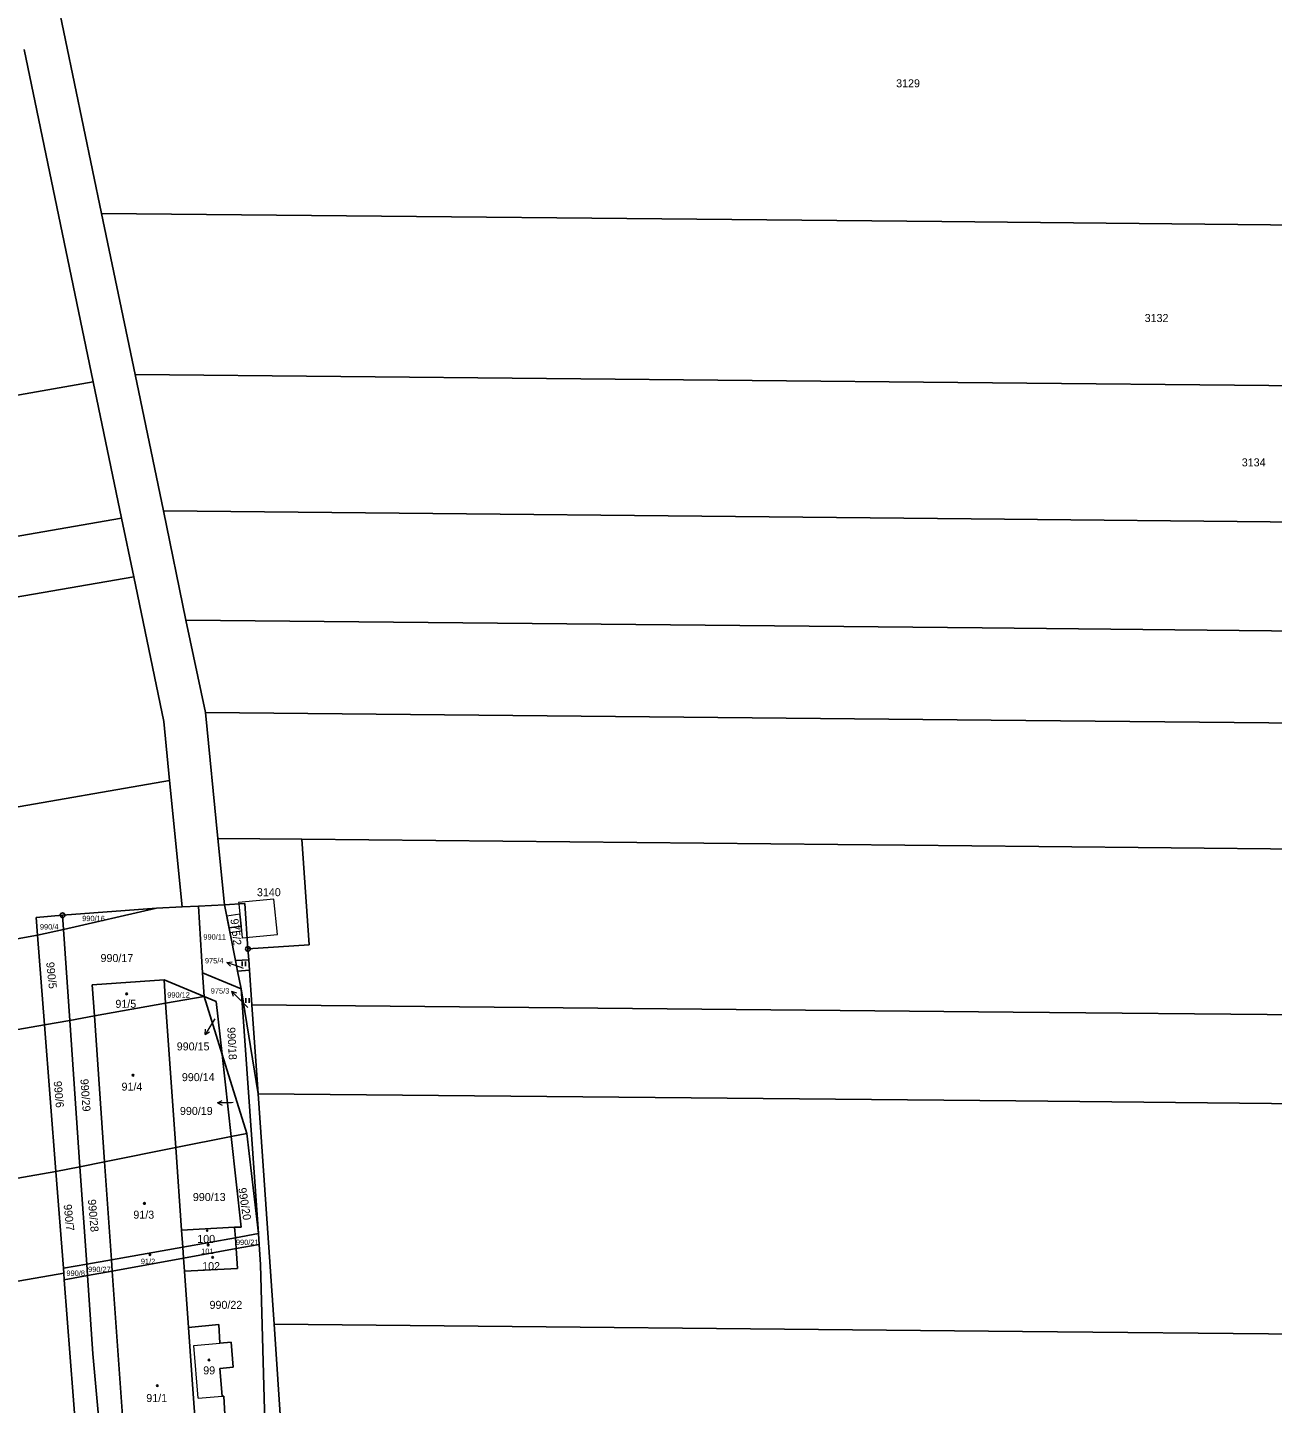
# Model space of a CAD drawing. Extents: x -618848 to -615803, y -1044450 to -1042254.
# Drawn here: x -616746.1 to -616481.6, y -1042756.5 to -1042464.2 of the extents above; entities that cross this region are included whole.
import ezdxf
from ezdxf.enums import TextEntityAlignment as Align

# ---------------------------------------------------------------- set-up
doc = ezdxf.new("R2010")
doc.units = 0
doc.header["$LTSCALE"] = 0.68
for name, color, linetype, lineweight in [('1', 7, 'Continuous', 25), ('13', 7, 'Continuous', 13), ('3', 7, 'Continuous', 25), ('4', 7, 'Continuous', 13), ('5', 7, 'Continuous', 25), ('7', 7, 'Continuous', 13), ('8', 7, 'Continuous', 25)]:
    doc.layers.add(name, color=color, linetype=linetype, lineweight=lineweight)
doc.layers.add('2', color=7, linetype='Continuous')

msp = doc.modelspace()

# ---------------------------------------------------------------- linework, layer by layer
at = {"layer": '1'}
for p, q in [((-616745.43, -1042431.11), (-616730.37, -1042503.7)), ((-616732.14, -1042539.47), (-616746.8, -1042468.84)), ((-616730.37, -1042503.7), (-616723.27, -1042537.92)), ((-616730.37, -1042503.7), (-616551.88, -1042505.44)), ((-616551.88, -1042505.44), (-616373.38, -1042507.18)), ((-616881.92, -1042565.54), (-616732.14, -1042539.47)), ((-616726.13, -1042568.43), (-616732.14, -1042539.47)), ((-616548.49, -1042539.62), (-616723.27, -1042537.92)), ((-616723.27, -1042537.92), (-616717.26, -1042566.89)), ((-616373.71, -1042541.33), (-616548.49, -1042539.62)), ((-616726.13, -1042568.43), (-616877.21, -1042594.74)), ((-616723.55, -1042580.87), (-616726.13, -1042568.43)), ((-616717.26, -1042566.89), (-616712.45, -1042590.09)), ((-616717.26, -1042566.89), (-616545.63, -1042568.56)), ((-616545.63, -1042568.56), (-616374, -1042570.24)), ((-616875.06, -1042607.25), (-616723.55, -1042580.87)), ((-616717.17, -1042611.61), (-616723.55, -1042580.87)), ((-616712.45, -1042590.09), (-616543.34, -1042591.74)), ((-616712.45, -1042590.09), (-616708.32, -1042609.72)), ((-616543.34, -1042591.74), (-616374.23, -1042593.39)), ((-616541.42, -1042611.34), (-616708.32, -1042609.72)), ((-616708.32, -1042609.72), (-616705.68, -1042636.47)), ((-616715.93, -1042624.13), (-616717.17, -1042611.61)), ((-616374.52, -1042612.96), (-616541.42, -1042611.34)), ((-616715.93, -1042624.13), (-616868.32, -1042650.66)), ((-616713.28, -1042651.01), (-616715.93, -1042624.13)), ((-616705.68, -1042636.47), (-616687.85, -1042636.64)), ((-616704.29, -1042650.54), (-616705.68, -1042636.47)), ((-616687.85, -1042636.64), (-616686.31, -1042659.05)), ((-616687.85, -1042636.64), (-616531.26, -1042638.16)), ((-616531.26, -1042638.16), (-616374.68, -1042639.69)), ((-616718.7, -1042651.29), (-616738.66, -1042652.78)), ((-616738.45, -1042655.78), (-616718.7, -1042651.29)), ((-616713.28, -1042651.01), (-616718.7, -1042651.29)), ((-616713.28, -1042651.01), (-616709.82, -1042650.83)), ((-616709.82, -1042650.83), (-616704.29, -1042650.54)), ((-616709.82, -1042650.83), (-616708.93, -1042665.04)), ((-616699.95, -1042650.32), (-616704.29, -1042650.54)), ((-616704.29, -1042650.54), (-616701.92, -1042662.43)), ((-616699.28, -1042659.95), (-616699.95, -1042650.32)), ((-616738.66, -1042652.78), (-616744.27, -1042653.26)), ((-616744.27, -1042653.26), (-616743.98, -1042657.04)), ((-616738.66, -1042652.78), (-616738.45, -1042655.78)), ((-616880.76, -1042680.86), (-616743.98, -1042657.04)), ((-616743.98, -1042657.04), (-616738.45, -1042655.78)), ((-616742.5, -1042676.07), (-616743.98, -1042657.04)), ((-616738.45, -1042655.78), (-616737.12, -1042675.11)), ((-616686.31, -1042659.05), (-616699.28, -1042659.95)), ((-616699.28, -1042659.95), (-616699.13, -1042662.22)), ((-616701.92, -1042662.43), (-616699.13, -1042662.22)), ((-616701.48, -1042664.63), (-616701.92, -1042662.43)), ((-616698.97, -1042664.45), (-616699.13, -1042662.22)), ((-616708.93, -1042665.04), (-616708.62, -1042670.02)), ((-616708.93, -1042665.04), (-616700.73, -1042668.41)), ((-616701.48, -1042664.63), (-616698.97, -1042664.45)), ((-616700.73, -1042668.41), (-616701.48, -1042664.63)), ((-616698.46, -1042671.79), (-616698.97, -1042664.45)), ((-616732.38, -1042667.54), (-616717.12, -1042666.52)), ((-616732.38, -1042667.54), (-616731.91, -1042674.18)), ((-616717.12, -1042666.52), (-616708.62, -1042670.02)), ((-616717.12, -1042666.52), (-616716.77, -1042671.48)), ((-616700.73, -1042668.41), (-616697.15, -1042690.69)), ((-616700.73, -1042668.41), (-616697.07, -1042720.42)), ((-616731.91, -1042674.18), (-616716.77, -1042671.48)), ((-616716.77, -1042671.48), (-616708.62, -1042670.02)), ((-616716.77, -1042671.48), (-616714.61, -1042702.14)), ((-616708.62, -1042670.02), (-616704.77, -1042682.34)), ((-616708.62, -1042670.02), (-616706.01, -1042671.1)), ((-616706.01, -1042671.1), (-616704.77, -1042682.34)), ((-616536.74, -1042673.36), (-616698.46, -1042671.79)), ((-616697.15, -1042690.69), (-616698.46, -1042671.79)), ((-616737.12, -1042675.11), (-616731.91, -1042674.18)), ((-616731.91, -1042674.18), (-616729.73, -1042705.17)), ((-616375.02, -1042674.92), (-616536.74, -1042673.36)), ((-616742.5, -1042676.07), (-616852.62, -1042695.24)), ((-616742.5, -1042676.07), (-616737.12, -1042675.11)), ((-616742.5, -1042676.07), (-616740.09, -1042707.24)), ((-616737.12, -1042675.11), (-616734.97, -1042706.22)), ((-616704.77, -1042682.34), (-616702.84, -1042699.78)), ((-616704.77, -1042682.34), (-616699.52, -1042699.12)), ((-616697.15, -1042690.69), (-616536.19, -1042692.24)), ((-616693.75, -1042739.66), (-616697.15, -1042690.69)), ((-616536.19, -1042692.24), (-616375.23, -1042693.79)), ((-616714.61, -1042702.14), (-616702.84, -1042699.78)), ((-616702.84, -1042699.78), (-616699.52, -1042699.12)), ((-616702.84, -1042699.78), (-616700.71, -1042719.07)), ((-616699.52, -1042699.12), (-616697.07, -1042720.42)), ((-616729.73, -1042705.17), (-616714.61, -1042702.14)), ((-616714.61, -1042702.14), (-616713.37, -1042719.68)), ((-616740.09, -1042707.24), (-616734.97, -1042706.22)), ((-616734.97, -1042706.22), (-616729.73, -1042705.17)), ((-616733.54, -1042726.9), (-616734.97, -1042706.22)), ((-616729.73, -1042705.17), (-616728.27, -1042725.96)), ((-616849.7, -1042726.32), (-616740.09, -1042707.24)), ((-616740.09, -1042707.24), (-616738.5, -1042727.78)), ((-616702.11, -1042719.01), (-616713.37, -1042719.68)), ((-616713.37, -1042719.68), (-616713.11, -1042723.27)), ((-616713.11, -1042723.27), (-616701.95, -1042721.29)), ((-616702.11, -1042719.01), (-616700.71, -1042719.07)), ((-616701.95, -1042721.29), (-616702.11, -1042719.01)), ((-616701.95, -1042721.29), (-616697.07, -1042720.42)), ((-616701.79, -1042723.59), (-616701.95, -1042721.29)), ((-616697.07, -1042720.42), (-616696.91, -1042722.71)), ((-616728.27, -1042725.96), (-616713.11, -1042723.27)), ((-616713.11, -1042723.27), (-616712.95, -1042725.61)), ((-616712.95, -1042725.61), (-616701.79, -1042723.59)), ((-616701.79, -1042723.59), (-616696.91, -1042722.71)), ((-616701.48, -1042727.84), (-616701.79, -1042723.59)), ((-616696.91, -1042722.71), (-616696.61, -1042726.94)), ((-616738.5, -1042727.78), (-616733.54, -1042726.9)), ((-616733.54, -1042726.9), (-616728.27, -1042725.96)), ((-616733.54, -1042726.9), (-616733.37, -1042729.31)), ((-616728.1, -1042728.36), (-616728.27, -1042725.96)), ((-616728.1, -1042728.36), (-616712.95, -1042725.61)), ((-616712.95, -1042725.61), (-616712.75, -1042728.42)), ((-616696.61, -1042726.94), (-616694.65, -1042798.13)), ((-616738.42, -1042728.8), (-616847.28, -1042747.74)), ((-616738.5, -1042727.78), (-616738.42, -1042728.8)), ((-616738.31, -1042730.2), (-616738.42, -1042728.8)), ((-616738.31, -1042730.2), (-616733.37, -1042729.31)), ((-616733.49, -1042792.44), (-616738.31, -1042730.2)), ((-616733.37, -1042729.31), (-616728.1, -1042728.36)), ((-616733.37, -1042729.31), (-616732.23, -1042745.95)), ((-616723.51, -1042793.71), (-616728.1, -1042728.36)), ((-616712.75, -1042728.42), (-616701.48, -1042727.84)), ((-616712.75, -1042728.42), (-616711.89, -1042740.33)), ((-616705.49, -1042739.72), (-616711.89, -1042740.33)), ((-616711.89, -1042740.33), (-616710.82, -1042755.44)), ((-616705.27, -1042743.68), (-616705.49, -1042739.72)), ((-616534.74, -1042741.2), (-616693.75, -1042739.66)), ((-616692.07, -1042763.87), (-616693.75, -1042739.66)), ((-616375.73, -1042742.75), (-616534.74, -1042741.2)), ((-616702.88, -1042743.46), (-616705.27, -1042743.68)), ((-616702.43, -1042748.78), (-616702.88, -1042743.46)), ((-616732.23, -1042745.95), (-616727.86, -1042794.11)), ((-616705.23, -1042749.09), (-616702.43, -1042748.78)), ((-616704.77, -1042754.93), (-616705.23, -1042749.09)), ((-616710.82, -1042755.44), (-616710.55, -1042759.3)), ((-616704.38, -1042754.92), (-616704.77, -1042754.93)), ((-616704.21, -1042758.87), (-616704.38, -1042754.92))]:
    msp.add_line(p, q, dxfattribs=at)
at = {"layer": '13'}
for points in [[(-616693.78, -1042649.38), (-616701.26, -1042650.1), (-616701.23, -1042650.38), (-616700.99, -1042652.57), (-616700.93, -1042653.15), (-616700.81, -1042654.48), (-616700.75, -1042655.09), (-616700.64, -1042656.09), (-616700.49, -1042657.59), (-616693.02, -1042656.86)], [(-616703.8, -1042653.01), (-616703.31, -1042655.48), (-616700.75, -1042655.09), (-616700.81, -1042654.48), (-616700.93, -1042653.15), (-616700.99, -1042652.57)], [(-616703.31, -1042655.48), (-616703.11, -1042656.46), (-616700.64, -1042656.09), (-616700.75, -1042655.09)]]:
    msp.add_lwpolyline(points, close=True, dxfattribs=at)
at = {"layer": '3'}
for p, q in [((-616700.512, -1042663.62), (-616700.512, -1042662.615)), ((-616699.842, -1042663.62), (-616699.842, -1042662.615)), ((-616699.722, -1042671.38), (-616699.722, -1042670.375)), ((-616699.052, -1042671.38), (-616699.052, -1042670.375))]:
    msp.add_line(p, q, dxfattribs=at)
at = {"layer": '4'}
msp.add_line((-616709.89, -1042755.36), (-616704.77, -1042754.93), dxfattribs=at)
msp.add_lwpolyline([(-616709.89, -1042755.36), (-616710.76, -1042744.18), (-616705.27, -1042743.68)], dxfattribs=at)
at = {"layer": '5'}
for centre, radius in [((-616725.0368, -1042669.4892), 0.175), ((-616723.7068, -1042686.7592), 0.175), ((-616721.2768, -1042713.9992), 0.175), ((-616707.9546, -1042719.7994), 0.1172), ((-616707.7368, -1042722.8092), 0.175), ((-616720.0868, -1042724.8892), 0.175), ((-616706.7668, -1042725.4392), 0.175), ((-616707.5768, -1042747.2592), 0.175), ((-616718.5468, -1042752.7092), 0.175)]:
    msp.add_circle(centre, radius, dxfattribs=at)
at = {"layer": '7'}
for p, q in [((-616703.78, -1042662.804), (-616703.01, -1042663.617)), ((-616702.772, -1042668.898), (-616702.418, -1042669.96)), ((-616708.38, -1042678.115), (-616707.425, -1042677.531)), ((-616705.781, -1042692.652), (-616704.77, -1042693.136))]:
    msp.add_line(p, q, dxfattribs=at)
for points in [[(-616700.21, -1042664.1), (-616700.96, -1042663.83), (-616703.78, -1042662.804), (-616702.668, -1042662.676)], [(-616699.33, -1042672.35), (-616700.65, -1042671.02), (-616702.772, -1042668.898), (-616701.71, -1042669.252)], [(-616706.29, -1042674.77), (-616706.79, -1042675.57), (-616708.38, -1042678.115), (-616708.274, -1042677)], [(-616702.43, -1042692.59), (-616702.78, -1042692.6), (-616705.781, -1042692.652), (-616704.788, -1042692.134)]]:
    msp.add_lwpolyline(points, dxfattribs=at)
at = {"layer": '8'}
for centre, radius in [((-616738.66, -1042652.7799), 0.5), ((-616738.66, -1042652.7799), 0.0303), ((-616699.28, -1042659.9499), 0.5), ((-616699.28, -1042659.9499), 0.0303)]:
    msp.add_circle(centre, radius, dxfattribs=at)

# ---------------------------------------------------------------- texts
at = {"layer": '2'}
for s, p in [('3129', (-616561.58, -1042476.895)), ('3132', (-616508.79, -1042526.765)), ('3134', (-616488.16, -1042557.425)), ('3140', (-616697.38, -1042648.735))]:
    msp.add_text(s, height=1.7, dxfattribs=at).set_placement(p)
for s, height, p in [('990/16', 1.14, (-616732.089, -1042654.035)), ('990/4', 1.14, (-616741.509, -1042655.805)), ('990/11', 1.14, (-616706.349, -1042657.955)), ('990/17', 1.7, (-616727.13, -1042662.725)), ('91/5', 1.7, (-616725.229, -1042672.445)), ('990/12', 1.14, (-616714.029, -1042670.275)), ('990/14', 1.7, (-616709.85, -1042688.025)), ('91/4', 1.7, (-616723.929, -1042690.045)), ('990/13', 1.7, (-616707.51, -1042713.495)), ('91/3', 1.7, (-616721.419, -1042717.245)), ('100', 1.7, (-616708.159, -1042722.385)), ('101', 1.14, (-616707.9, -1042724.735)), ('990/21', 1.14, (-616699.429, -1042722.835)), ('990/27', 1.14, (-616730.839, -1042728.585)), ('91/2', 1.14, (-616720.51, -1042726.885)), ('102', 1.7, (-616707.119, -1042728.175)), ('990/8', 1.14, (-616735.879, -1042729.395)), ('990/22', 1.7, (-616703.97, -1042736.395)), ('99', 1.7, (-616707.519, -1042750.315)), ('91/1', 1.7, (-616718.669, -1042756.195))]:
    msp.add_text(s, height=height, dxfattribs=at).set_placement(p, align=Align.CENTER)
for s, rotation, p in [('975/2', 277, (-616702.6749, -1042656.4439)), ('990/5', 276, (-616741.8578, -1042665.6387)), ('990/18', 273, (-616703.5124, -1042680.0745)), ('990/6', 275, (-616740.3095, -1042690.9039)), ('990/29', 274, (-616734.6411, -1042691.0692)), ('990/20', 279, (-616700.809, -1042714.2235)), ('990/7', 276, (-616738.1478, -1042717.0887)), ('990/28', 275, (-616732.9896, -1042716.6639))]:
    msp.add_text(s, height=1.7, rotation=rotation, dxfattribs=at).set_placement(p, align=Align.CENTER)
for s, height, p in [('975/4', 1.14, (-616704.489, -1042663.005)), ('975/3', 1.14, (-616703.249, -1042669.425)), ('990/15', 1.7, (-616707.459, -1042681.495)), ('990/19', 1.7, (-616706.779, -1042695.205))]:
    msp.add_text(s, height=height, dxfattribs=at).set_placement(p, align=Align.RIGHT)

doc.saveas('drawing.dxf')
